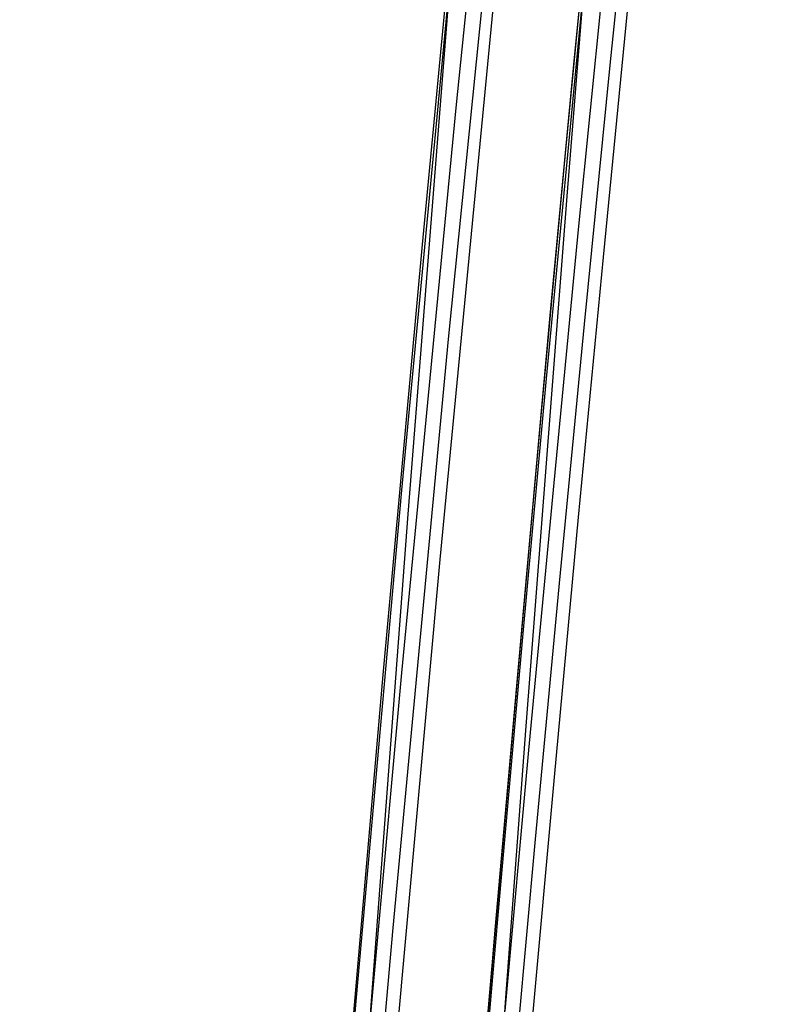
# Model space of a CAD drawing. Header units: metres. Extents: x 209747 to 209830, y 1182430 to 1182564.
# Tile 777 of 1056: x 209752.495 to 209752.775, y 1182488.613 to 1182488.981. Entities that reach past the tile are written whole.
import ezdxf

# ---------------------------------------------------------------- set-up
doc = ezdxf.new("R2010")
doc.units = ezdxf.units.M
doc.header["$MEASUREMENT"] = 0
doc.linetypes.add('DGN Style 2', pattern=[15.036391, 9.021834, -6.014556])
doc.layers.get('0').update_dxf_attribs({"color": 254})

# ---------------------------------------------------------------- blocks, each defined once
blk = doc.blocks.new('*U2')
at = {"color": 40, "linetype": 'Continuous'}
for p, q in [((1.81143, -10.0273), (1.80198, -10.12603)), ((1.80198, -10.12603), (1.79278, -10.22491)), ((1.79278, -10.22491), (1.78383, -10.32397)), ((1.78383, -10.32397), (1.77512, -10.42313)), ((1.77512, -10.42313), (1.76666, -10.52246))]:
    blk.add_line(p, q, dxfattribs=at)
blk = doc.blocks.new('*U3')
at = {"color": 40, "linetype": 'Continuous'}
for p, q in [((1.81079, -10.03356), (1.80156, -10.13008)), ((1.80156, -10.13008), (1.79258, -10.22674)), ((1.79258, -10.22674), (1.78384, -10.32343)), ((1.78384, -10.32343), (1.77534, -10.42024)), ((1.77534, -10.42024), (1.76708, -10.51708))]:
    blk.add_line(p, q, dxfattribs=at)
blk = doc.blocks.new('*U4')
at = {"color": 40, "linetype": 'Continuous'}
for p, q in [((1.81424, -9.99795), (1.80493, -10.09427)), ((1.80493, -10.09427), (1.79588, -10.19069)), ((1.79588, -10.19069), (1.78706, -10.28717)), ((1.78706, -10.28717), (1.77849, -10.38376)), ((1.77849, -10.38376), (1.77016, -10.4804))]:
    blk.add_line(p, q, dxfattribs=at)
blk = doc.blocks.new('*U5')
at = {"color": 40, "linetype": 'Continuous'}
for p, q in [((1.81303, -10.02111), (1.80364, -10.11757)), ((1.80364, -10.11757), (1.79451, -10.21417)), ((1.79451, -10.21417), (1.78565, -10.3108)), ((1.78565, -10.3108), (1.77703, -10.40759)), ((1.77703, -10.40759), (1.76866, -10.50442))]:
    blk.add_line(p, q, dxfattribs=at)
blk = doc.blocks.new('*U6')
at = {"color": 40, "linetype": 'Continuous'}
for p, q in [((1.81615, -10.06134), (1.80648, -10.15848)), ((1.80648, -10.15848), (1.79707, -10.25574)), ((1.79707, -10.25574), (1.78792, -10.35305)), ((1.78792, -10.35305), (1.77903, -10.45046))]:
    blk.add_line(p, q, dxfattribs=at)
blk = doc.blocks.new('*U7')
at = {"color": 40, "linetype": 'Continuous'}
for p, q in [((1.82813, -10.00035), (1.81829, -10.09704)), ((1.81829, -10.09704), (1.80871, -10.19385)), ((1.80871, -10.19385), (1.79937, -10.29071)), ((1.79937, -10.29071), (1.79028, -10.38769)), ((1.79028, -10.38769), (1.78143, -10.48472))]:
    blk.add_line(p, q, dxfattribs=at)
blk = doc.blocks.new('*U8')
at = {"color": 40, "linetype": 'Continuous'}
for p, q in [((1.82519, -10.07167), (1.81571, -10.1688)), ((1.81571, -10.1688), (1.80646, -10.26595)), ((1.80646, -10.26595), (1.79744, -10.36321)), ((1.79744, -10.36321), (1.78864, -10.4605))]:
    blk.add_line(p, q, dxfattribs=at)
blk = doc.blocks.new('*U9')
at = {"color": 40, "linetype": 'Continuous'}
for p, q in [((1.81023, -10.04623), (1.80225, -10.14603)), ((1.80225, -10.14603), (1.79444, -10.24584)), ((1.79444, -10.24584), (1.7868, -10.34571)), ((1.7868, -10.34571), (1.77931, -10.44559)), ((1.77931, -10.44559), (1.77199, -10.54553))]:
    blk.add_line(p, q, dxfattribs=at)
blk = doc.blocks.new('ATTEMP')
at = {"color": 5, "linetype": 'Continuous', "flags": 128}
for points in [[(-8.868, -12.44279), (-8.85683, -12.2003), (-8.84487, -11.95793), (-8.8321, -11.71569), (-8.81848, -11.47357), (-8.80401, -11.23157), (-8.78865, -10.98969), (-8.77239, -10.74795), (-8.75521, -10.50633), (-8.7371, -10.26483), (-8.71803, -10.02347), (-8.69798, -9.78223), (-8.67695, -9.54111), (-8.65491, -9.30013)], [(-8.8703, -12.34029), (-8.85839, -12.111), (-8.84551, -11.88182), (-8.83163, -11.65277), (-8.8167, -11.42386), (-8.80069, -11.1951), (-8.78357, -10.96651), (-8.76529, -10.73809), (-8.74583, -10.50984), (-8.72513, -10.28179), (-8.70318, -10.05392), (-8.67995, -9.82627), (-8.65538, -9.59882), (-8.62947, -9.37158), (-8.60217, -9.14457)], [(-8.87806, -12.40565), (-8.86712, -12.18461), (-8.85526, -11.96361), (-8.84243, -11.74268), (-8.82859, -11.52184), (-8.8137, -11.3011), (-8.79771, -11.08048), (-8.78059, -10.86), (-8.76228, -10.63967), (-8.74275, -10.41951), (-8.72196, -10.19953), (-8.69986, -9.97976), (-8.67642, -9.76019), (-8.65161, -9.54084), (-8.62537, -9.32173)], [(-8.88222, -12.43912), (-8.87224, -12.22769), (-8.86142, -12.01617), (-8.84973, -11.80458), (-8.83711, -11.59297), (-8.82352, -11.38136), (-8.80892, -11.16977), (-8.79327, -10.95823), (-8.77651, -10.74677), (-8.75861, -10.53541), (-8.73951, -10.32417), (-8.71918, -10.11307), (-8.69756, -9.90214), (-8.67462, -9.69139), (-8.65031, -9.48086), (-8.62459, -9.27055)], [(-8.87885, -12.34051), (-8.86997, -12.15316), (-8.86045, -11.9652), (-8.85023, -11.7767), (-8.83929, -11.58772), (-8.82759, -11.39832), (-8.8151, -11.20856), (-8.80178, -11.01848), (-8.7876, -10.82813), (-8.7725, -10.63756), (-8.75646, -10.44682), (-8.73944, -10.25595), (-8.72138, -10.06498), (-8.70226, -9.87397), (-8.68202, -9.68294), (-8.66063, -9.49194), (-8.63803, -9.30099)], [(-8.87977, -12.36056), (-8.87146, -12.18351), (-8.86268, -12.00781), (-8.85341, -11.83345), (-8.84363, -11.66045), (-8.83335, -11.48879), (-8.82254, -11.31847), (-8.81121, -11.14951), (-8.79934, -10.98189), (-8.78693, -10.81562), (-8.77397, -10.6507), (-8.76045, -10.48713), (-8.74637, -10.32491), (-8.73172, -10.16404), (-8.71649, -10.00452), (-8.70069, -9.84635), (-8.6843, -9.68954), (-8.66732, -9.53407), (-8.6497, -9.37959), (-8.63125, -9.22456)], [(-8.87977, -12.36056), (-8.87146, -12.18351), (-8.86268, -12.00781), (-8.85341, -11.83345), (-8.84363, -11.66045), (-8.83335, -11.48879), (-8.82254, -11.31847), (-8.81121, -11.14951), (-8.79934, -10.98189), (-8.78693, -10.81562), (-8.77397, -10.6507), (-8.76045, -10.48713), (-8.74637, -10.32491), (-8.73172, -10.16404), (-8.71649, -10.00452), (-8.70069, -9.84635), (-8.6843, -9.68954), (-8.66732, -9.53407), (-8.64974, -9.37996), (-8.63157, -9.2272)], [(-8.87977, -12.36056), (-8.87146, -12.18351), (-8.86268, -12.00781), (-8.85341, -11.83345), (-8.84363, -11.66045), (-8.83335, -11.48879), (-8.82254, -11.31847), (-8.81121, -11.14951), (-8.79934, -10.98189), (-8.78693, -10.81562), (-8.77397, -10.6507), (-8.76045, -10.48713), (-8.74637, -10.32491), (-8.73172, -10.16404), (-8.71649, -10.00452), (-8.70069, -9.84635), (-8.6843, -9.68954), (-8.66732, -9.53407), (-8.64974, -9.37996), (-8.63157, -9.2272)]]:
    blk.add_lwpolyline(points, dxfattribs=at)
at = {"color": 3, "linetype": 'Continuous'}
for name in ['*U9', '*U8', '*U7', '*U6', '*U3', '*U4', '*U5', '*U2']:
    blk.add_blockref(name, (-10.48, 0), dxfattribs=at)

msp = doc.modelspace()

# ---------------------------------------------------------------- block references
at = {"color": 1, "linetype": 'DGN Style 2'}
msp.add_blockref('ATTEMP', (209761.37756, 1182499.06107), dxfattribs=at)

doc.saveas('drawing.dxf')
